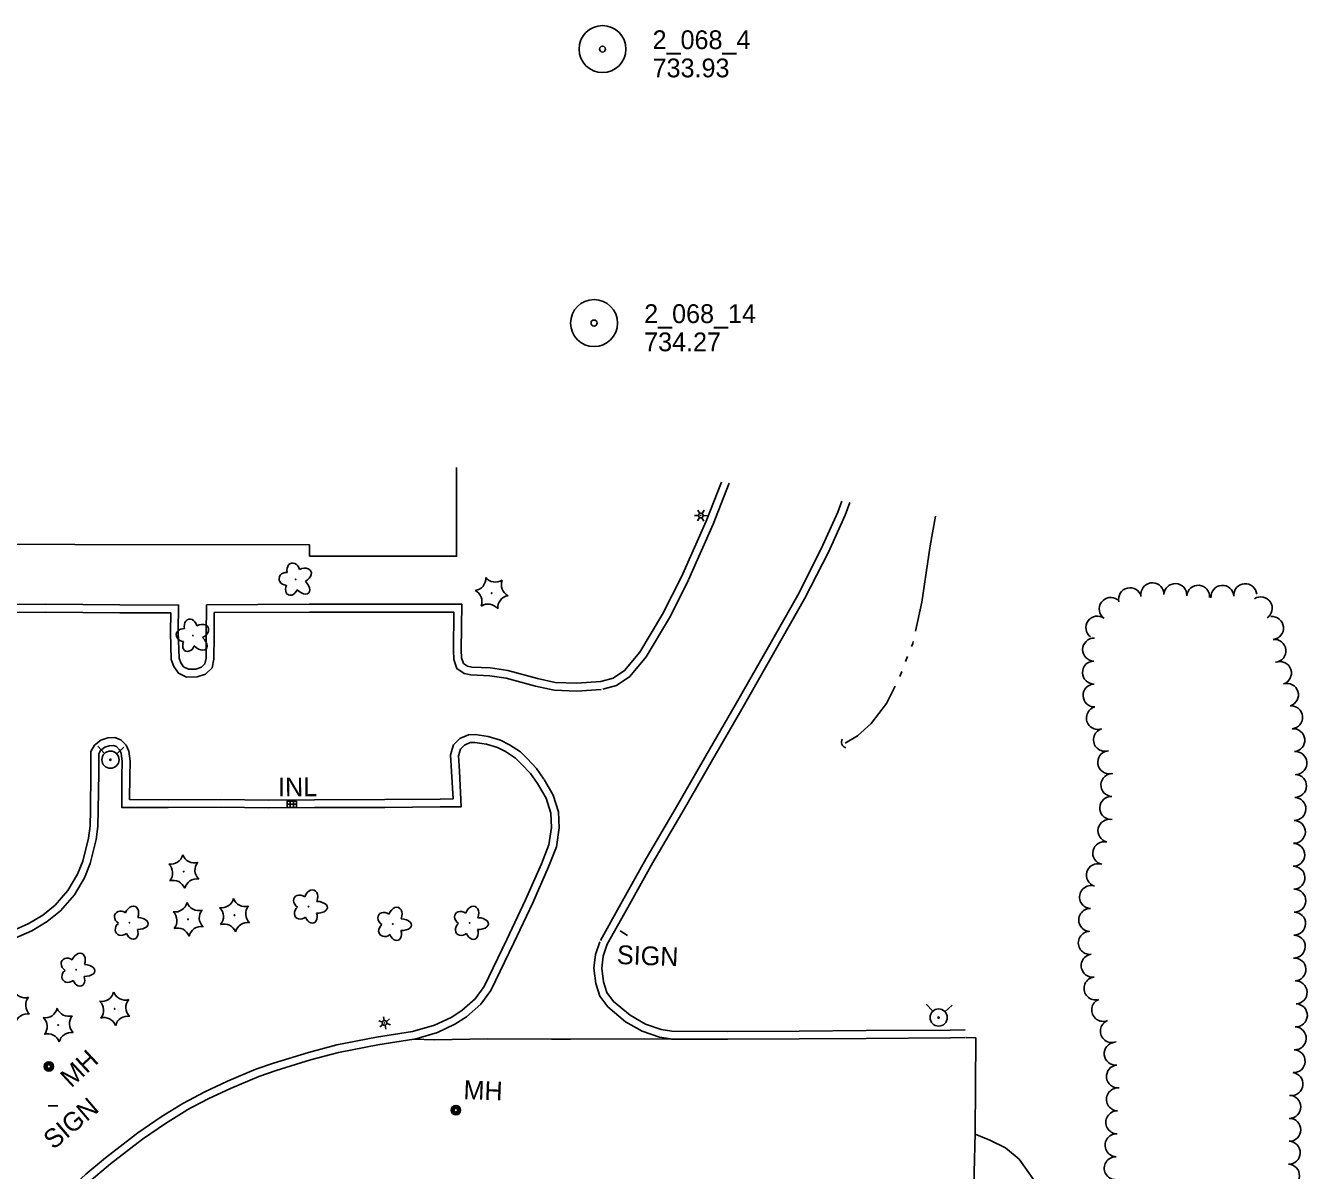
# Model space of a CAD drawing. Extents: x 588843 to 2552415, y 180129 to 269402.
# Drawn here: x 605523.1 to 605932.4, y 184149.5 to 184515 of the extents above; entities that cross this region are included whole.
import ezdxf

# ---------------------------------------------------------------- set-up
doc = ezdxf.new("R2010")
doc.units = 0
for name, color, linetype in [('E_BLD', 7, 'Continuous'), ('E_DRN', 7, 'Continuous'), ('E_DRN_Text', 7, 'Continuous'), ('E_DTM_SpotElev', 7, 'Continuous'), ('E_DWY', 7, 'Continuous'), ('E_LAND_TreeLine_P', 7, 'Continuous'), ('E_LAND_Vegetation', 7, 'Continuous'), ('E_LTG', 7, 'Continuous'), ('E_MAP_SpotElev', 7, 'Continuous'), ('E_RDWY', 7, 'Continuous'), ('E_RDWY_C_and_G', 7, 'Continuous'), ('E_SGN', 7, 'Continuous'), ('E_SGN_Text', 7, 'Continuous'), ('E_UTL_MH', 7, 'Continuous'), ('E_UTL_MH_Text', 7, 'Continuous'), ('E_UTL_WHydrant', 7, 'Continuous'), ('E_WTR_P', 7, 'Continuous')]:
    doc.layers.add(name, color=color, linetype=linetype)

# ---------------------------------------------------------------- blocks, each defined once
blk = doc.blocks.new('PP')
at = {"layer": 'E_MAP_SpotElev'}
for radius in [24.6, 3.15]:
    blk.add_circle((0, 0), radius, dxfattribs=at)
blk = doc.blocks.new('INLO_2')
at = {"layer": 'E_DRN'}
for p, q in [((6.6, -13.1), (6.6, 0)), ((13.1, -13.1), (13.1, 0)), ((19.7, -6.6), (0, -6.6))]:
    blk.add_line(p, q, dxfattribs=at)
blk.add_lwpolyline([(0, -13.1), (19.7, -13.1), (19.7, 0), (0, 0)], close=True, dxfattribs=at)
blk = doc.blocks.new('INLT_71')
at = {"layer": 'E_DRN_Text'}
blk.add_text('INL', height=39.37, dxfattribs=at).set_placement((-36.2, -19.7))
blk = doc.blocks.new('SIGN_2')
at = {"layer": 'E_SGN'}
blk.add_text('SIGN', height=39.37, dxfattribs=at).set_placement((-56.1, -19.7))
blk = doc.blocks.new('MHO_2')
at = {"layer": 'E_UTL_MH'}
for centre, radius in [((0.3, -0.4), 9.84), ((0.3, -0.4), 7.98), ((0.2, -0.5), 6.35), ((0.1, -0.5), 3.97)]:
    blk.add_circle(centre, radius, dxfattribs=at)
blk = doc.blocks.new('MHT_2')
at = {"layer": 'E_UTL_MH_Text'}
blk.add_text('MH', height=39.37, dxfattribs=at).set_placement((-32.2, -19.7))
blk = doc.blocks.new('LPOL_3')
at = {"layer": 'E_LTG'}
for p, q in [((-13.1, 0), (-4.9, 0)), ((-2.5, 4.3), (-6.6, 11.4)), ((2.5, 4.3), (6.6, 11.4)), ((4.9, 0), (13.1, 0)), ((-6.6, -11.4), (-2.5, -4.3)), ((6.6, -11.4), (2.5, -4.3))]:
    blk.add_line(p, q, dxfattribs=at)
for radius in [4.92, 4.92, 4.92, 0.41]:
    blk.add_circle((0, 0), radius, dxfattribs=at)
blk = doc.blocks.new('DTRE_3')
at = {"layer": 'E_LAND_Vegetation'}
blk.add_circle((-0.6, 0), 0.601, dxfattribs=at)
for centre, major_axis, ratio in [((-6.1, 17.5), (4.5, -16.3), 0.782863), ((-19.3, 0.5), (16.2, -0.4), 0.832022), ((13.3, 9), (-17.3, -9.6), 0.691916), ((-8.2, -17.2), (5.9, 15.9), 0.716896), ((11.6, -12.2), (-16.4, 15), 0.560249)]:
    blk.add_ellipse(centre, major_axis=major_axis, ratio=ratio, start_param=1.570796, end_param=4.712389, dxfattribs=at)
blk = doc.blocks.new('CTRE_3')
at = {"layer": 'E_LAND_Vegetation'}
blk.add_circle((0, 0), 0.733, dxfattribs=at)
for centre, start, end in [((-39.3, 29.4), 280.2067, 5.9716), ((5.9, 49), 220.2113, 305.9762), ((45.4, 19.3), 160.2113, 245.9762), ((-45.4, -19.3), 340.2113, 65.9762), ((-5.9, -49), 40.2113, 125.9762), ((39.5, -29.6), 100.2511, 185.9272)]:
    blk.add_arc(centre, 25.8, start, end, dxfattribs=at)
blk = doc.blocks.new('HYD_2')
at = {"layer": 'E_UTL_WHydrant'}
for p, q in [((-12.6, 12.6), (-27.3, 27.3)), ((12.6, 12.6), (27.3, 27.3))]:
    blk.add_line(p, q, dxfattribs=at)
for radius in [18, 1.38]:
    blk.add_circle((0, 0), radius, dxfattribs=at)
blk = doc.blocks.new('CULV2_3')
at = {"layer": 'E_DRN'}
blk.add_arc((65, 48), 80.7, 216.8699, 323.1301, dxfattribs=at)

msp = doc.modelspace()

# ---------------------------------------------------------------- linework, layer by layer
at = {"layer": 'E_BLD'}
msp.add_lwpolyline([(605660.75, 184373.87), (605660.71, 184345.53), (605613.8, 184345.6), (605613.81, 184349.19), (605314.05, 184349.6)], dxfattribs=at)
at = {"layer": 'E_DWY'}
for points in [[(605732.53, 184339.02), (605740.4, 184356.73), (605745.3, 184369.26)], [(605734.81, 184338), (605742.71, 184355.77), (605747.82, 184368.86)], [(605740.33, 184281.81), (605749.7, 184298), (605760.33, 184316.67), (605769.68, 184333.11), (605777.19, 184347.9), (605782.45, 184359.65), (605783.76, 184363.13)], [(605742.5, 184280.56), (605751.87, 184296.76), (605762.5, 184315.44), (605771.88, 184331.92), (605779.45, 184346.82), (605784.77, 184358.69), (605786.28, 184362.73)], [(605706.78, 184305.52), (605710.77, 184306.64), (605714.37, 184309.04), (605719.26, 184314.89), (605726.53, 184327.08), (605732.53, 184339.02)], [(605707.45, 184303.12), (605711.83, 184304.34), (605716.05, 184307.16), (605721.3, 184313.44), (605728.73, 184325.87), (605734.76, 184337.9)], [(605706.78, 184305.52), (605699.12, 184305.03), (605692.18, 184305.3), (605686.54, 184306.5), (605677.05, 184309.11), (605671.59, 184309.91), (605665.63, 184310.14), (605664.17, 184310.49), (605662.93, 184311.32), (605662.31, 184313.11), (605662.21, 184315.56), (605662.38, 184330.24), (605637.8, 184330.21), (605613.71, 184330.25), (605580.89, 184330.04), (605580.81, 184320.15), (605580.73, 184313.01), (605580.36, 184311.16), (605579.25, 184310.13), (605577.46, 184309.51), (605575.11, 184309.5), (605573.57, 184310.25), (605572.64, 184311.56), (605572.11, 184313.05), (605571.84, 184321.28), (605571.98, 184329.99), (605553.18, 184330.03), (605529.58, 184330.25), (605500.19, 184330.01)], [(605706.94, 184303.03), (605699.15, 184302.53), (605691.87, 184302.81), (605685.95, 184304.07), (605676.53, 184306.66), (605671.36, 184307.42), (605665.28, 184307.65), (605663.15, 184308.16), (605660.84, 184309.71), (605659.83, 184312.64), (605659.71, 184315.52), (605659.85, 184327.74), (605637.8, 184327.71), (605613.72, 184327.75), (605583.37, 184327.56), (605583.31, 184320.13), (605583.23, 184312.75), (605582.66, 184309.88), (605580.56, 184307.94), (605577.88, 184307.01), (605574.54, 184307), (605571.9, 184308.28), (605570.4, 184310.39), (605569.63, 184312.57), (605569.34, 184321.26), (605569.44, 184327.5), (605553.16, 184327.53), (605529.58, 184327.75), (605500.22, 184327.51)], [(605519.17, 184226.1), (605523.92, 184228.18), (605528.59, 184230.95), (605532.52, 184234.16), (605536.63, 184238.89), (605539.63, 184244.05), (605541.38, 184248.21), (605543.21, 184255.55), (605543.73, 184259.51), (605543.82, 184264.54), (605543.94, 184276.52), (605543.98, 184283.17), (605545.11, 184285.23), (605547.17, 184286.83), (605549.36, 184287.57), (605551.56, 184287.64), (605553.52, 184286.97), (605555.25, 184285.2), (605556.06, 184283.31), (605556.48, 184280.16), (605556.34, 184275.29), (605556.31, 184267.88), (605568.68, 184267.81), (605585.3, 184267.91), (605600.76, 184267.71), (605615.39, 184267.83), (605637.82, 184267.85), (605655.44, 184268), (605659.59, 184268.06), (605659.14, 184276.83), (605658.81, 184282.16), (605659.74, 184285.35), (605661.82, 184287.35), (605664.53, 184288.51), (605666.65, 184288.65), (605670.84, 184287.99), (605674.75, 184286.82), (605677.62, 184285.38), (605681.11, 184283.08), (605683.24, 184280.95), (605686.27, 184277.78), (605688.61, 184274.4)], [(605520.03, 184223.75), (605525.06, 184225.95), (605530.02, 184228.9), (605534.27, 184232.36), (605538.67, 184237.43), (605541.87, 184242.93), (605543.76, 184247.42), (605545.67, 184255.08), (605546.22, 184259.32), (605546.32, 184264.51), (605546.44, 184276.5), (605546.48, 184282.52), (605547.06, 184283.57), (605548.37, 184284.6), (605549.81, 184285.08), (605551.18, 184285.13), (605552.15, 184284.8), (605553.14, 184283.78), (605553.63, 184282.64), (605553.97, 184280.03), (605553.84, 184275.33), (605553.8, 184265.39), (605568.68, 184265.31), (605585.29, 184265.41), (605600.75, 184265.21), (605615.4, 184265.33), (605637.83, 184265.35), (605655.46, 184265.5), (605662.22, 184265.59), (605661.63, 184276.97), (605661.33, 184281.88), (605661.95, 184284.01), (605663.22, 184285.23), (605665.12, 184286.04), (605666.54, 184286.14), (605670.29, 184285.55), (605673.82, 184284.48), (605676.37, 184283.21), (605679.52, 184281.13), (605681.45, 184279.2), (605684.32, 184276.2), (605686.55, 184272.98)], [(605706.66, 184222.9), (605713.23, 184234.62), (605721.28, 184249.04), (605730.54, 184264.76), (605740.33, 184281.81)], [(605708.84, 184221.67), (605715.41, 184233.4), (605723.45, 184247.79), (605732.7, 184263.51), (605742.5, 184280.56)], [(605647.36, 184191.41), (605654.6, 184193.54), (605660.22, 184196.14), (605663.92, 184198.55), (605668.53, 184202.5), (605671.72, 184206.92), (605679.06, 184222.13), (605685.05, 184234.87), (605690.13, 184246.41), (605692.64, 184252.8), (605693.52, 184258.88), (605693.27, 184263.95), (605691.61, 184269.29), (605688.71, 184274.24)], [(605646.66, 184193.8), (605653.72, 184195.89), (605659, 184198.33), (605662.42, 184200.55), (605666.67, 184204.21), (605669.57, 184208.21), (605676.8, 184223.21), (605682.78, 184235.91), (605687.82, 184247.37), (605690.21, 184253.45), (605691.01, 184259), (605690.79, 184263.51), (605689.31, 184268.27), (605686.55, 184272.98)], [(605729.03, 184191.46), (605725.51, 184192.01), (605719.98, 184193.91), (605714.72, 184196.95), (605709.04, 184201.67), (605706.48, 184205.15), (605705.25, 184209.1), (605704.57, 184214.02), (605705.07, 184218.38), (605706.47, 184222.48)], [(605729.42, 184193.93), (605726.11, 184194.45), (605721.02, 184196.2), (605716.16, 184199.01), (605710.87, 184203.39), (605708.74, 184206.3), (605707.7, 184209.65), (605707.09, 184214.05), (605707.52, 184217.83), (605708.84, 184221.67)], [(605826.34, 184161.07), (605831.02, 184159.15), (605835.99, 184156.72), (605840.43, 184153.05), (605844.77, 184146.85), (605847.39, 184138.97), (605848.87, 184131.71), (605850.81, 184131.44), (605852.39, 184126.74), (605854.79, 184126.76)]]:
    msp.add_lwpolyline(points, dxfattribs=at)
at = {"layer": 'E_LAND_TreeLine_P'}
for centre, start, end in [((605882.93, 184333.44), 357.8426, 177.8426), ((605890.26, 184333.16), 357.8426, 177.8426), ((605897.56, 184332.63), 355.3531, 175.3531), ((605905.29, 184332.59), 4.2842, 184.2842), ((605912.59, 184333.14), 4.2842, 184.2842), ((605869.63, 184328.72), 54.1525, 234.1525), ((605875.8, 184331.85), 13.3667, 193.3667), ((605917.54, 184328.93), 302.9768, 122.9768), ((605865.34, 184322.78), 54.1525, 234.1525), ((605921.14, 184322.63), 275.9727, 95.9727), ((605864.32, 184315.75), 88.9235, 268.9235), ((605921.9, 184315.34), 275.9727, 95.9727), ((605864.27, 184308.42), 91.419, 271.419), ((605923.67, 184308.26), 287.759, 107.759), ((605864.45, 184301.1), 91.419, 271.419), ((605925.91, 184301.29), 287.759, 107.759), ((605865.52, 184293.92), 107.9141, 287.9141), ((605927.24, 184294.12), 275.3548, 95.3548), ((605867.78, 184286.95), 107.9141, 287.9141), ((605927.93, 184286.83), 275.3548, 95.3548), ((605869.13, 184279.76), 99.3392, 279.3392), ((605928.61, 184279.53), 275.3548, 95.3548), ((605870.14, 184272.52), 87.0123, 267.0123), ((605928.48, 184272.21), 268.5965, 88.5965), ((605869.76, 184265.2), 87.0123, 267.0123), ((605928.3, 184264.89), 268.5965, 88.5965), ((605869.21, 184257.91), 77.0023, 257.0023), ((605928.11, 184257.56), 268.5678, 88.5678), ((605867.56, 184250.77), 77.0023, 257.0023), ((605927.93, 184250.24), 268.5678, 88.5678), ((605865.5, 184243.74), 72.6697, 252.6697), ((605927.98, 184242.91), 272.2413, 92.2413), ((605863.34, 184236.75), 87.8426, 267.8426), ((605928.27, 184235.59), 269.2747, 89.2747), ((605863.06, 184229.42), 87.8426, 267.8426), ((605928.18, 184228.27), 269.2747, 89.2747), ((605862.93, 184222.11), 97.1873, 277.1873), ((605928.08, 184220.94), 269.2747, 89.2747), ((605863.85, 184214.84), 97.1873, 277.1873), ((605928.3, 184213.62), 272.7219, 92.7219), ((605864.76, 184207.57), 97.1873, 277.1873), ((605928.65, 184206.3), 272.7219, 92.7219), ((605867.21, 184200.7), 112.2866, 292.2866), ((605928.75, 184198.98), 267.2199, 87.2199), ((605869.99, 184193.92), 112.2866, 292.2866), ((605928.4, 184191.66), 267.2199, 87.2199), ((605871.22, 184186.76), 95.4933, 275.4933), ((605928.04, 184184.34), 267.2199, 87.2199), ((605871.93, 184179.47), 95.4933, 275.4933), ((605927.36, 184177.05), 263.683, 83.683), ((605871.91, 184172.15), 88.5088, 268.5088), ((605926.66, 184169.76), 269.888, 89.888), ((605871.72, 184164.82), 88.5088, 268.5088), ((605926.65, 184162.44), 269.888, 89.888), ((605871.5, 184157.5), 87.8426, 267.8426), ((605926.5, 184155.11), 267.8426, 87.8426), ((605871.22, 184150.18), 87.8426, 267.8426), ((605926.22, 184147.79), 267.8426, 87.8426)]:
    msp.add_arc(centre, 3.66, start, end, dxfattribs=at)
at = {"layer": 'E_RDWY'}
for points in [[(605653.61, 184191.12), (605670.76, 184191.44), (605691.03, 184191.35), (605697.11, 184191.41)], [(605697.11, 184191.41), (605720.74, 184191.44), (605729.31, 184191.41)], [(605823.5, 184191.87), (605826.52, 184191.85), (605826.34, 184161.39), (605825.69, 184136.3)]]:
    msp.add_lwpolyline(points, dxfattribs=at)
at = {"layer": 'E_RDWY_C_and_G'}
for points in [[(605573.3, 184170.86), (605580.3, 184174.61), (605587.58, 184177.95), (605596.64, 184181.82), (605602.3, 184183.75), (605613.4, 184187.15), (605622.5, 184189.54), (605635.13, 184191.99), (605646.66, 184193.8)], [(605729.42, 184193.93), (605747.33, 184193.84), (605770.11, 184193.95), (605791.53, 184194.12), (605818.4, 184194.28), (605823.18, 184194.39)], [(605574.48, 184168.66), (605581.41, 184172.37), (605588.59, 184175.67), (605597.54, 184179.48), (605603.07, 184181.38), (605614.08, 184184.74), (605623.05, 184187.1), (605635.56, 184189.53), (605647.04, 184191.33), (605653.61, 184191.12)], [(605729.41, 184191.43), (605747.33, 184191.34), (605770.13, 184191.45), (605791.55, 184191.62), (605818.44, 184191.78), (605823.24, 184191.89)], [(605520.01, 184127.17), (605526.62, 184133.58), (605542.37, 184148.25), (605548.64, 184153.5), (605558.93, 184161.43), (605566.38, 184166.53), (605573.3, 184170.86)], [(605521.73, 184125.36), (605528.35, 184131.77), (605544.02, 184146.38), (605550.21, 184151.55), (605560.4, 184159.4), (605567.75, 184164.43), (605574.63, 184168.74)]]:
    msp.add_lwpolyline(points, dxfattribs=at)
at = {"layer": 'E_SGN'}
for p, q in [((605713.01, 184225.96), (605715.29, 184224.51)), ((605530.29, 184170.04), (605533.43, 184170.11))]:
    msp.add_line(p, q, dxfattribs=at)
at = {"layer": 'E_WTR_P'}
for points in [[(605811.55, 184345.97), (605811.97, 184348.86), (605813.63, 184358.37)], [(605807.29, 184321.63), (605809.35, 184330.85), (605811.55, 184345.97)], [(605806.01, 184316.69), (605806.42, 184317.72), (605806.55, 184318.31)], [(605804.13, 184311.94), (605804.75, 184313.52)], [(605802.24, 184307.18), (605802.87, 184308.77)], [(605784.78, 184285.93), (605788.76, 184288.21), (605793.09, 184292.14), (605798.01, 184298.57), (605800.79, 184304.1)]]:
    msp.add_lwpolyline(points, dxfattribs=at)

# ---------------------------------------------------------------- block references
at = {"layer": 'E_DRN'}
for name, p, xscale, yscale, rotation in [('CULV2_3', (605783.95, 184287.22), 0.02294605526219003, 0.02294605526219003, -68.95879344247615), ('INLO_2', (605609.64, 184265.38), 0.15240030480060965, 0.15240030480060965, -179.52581042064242)]:
    msp.add_blockref(name, p, dxfattribs=dict(at, xscale=xscale, yscale=yscale, rotation=rotation))
at = {"layer": 'E_DRN_Text', "xscale": 0.1524003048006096, "yscale": 0.1524003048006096, "rotation": 0.47418957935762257}
msp.add_blockref('INLT_71', (605609.25, 184271.9), dxfattribs=at)
at = {"layer": 'E_LAND_Vegetation'}
for name, p, xscale, yscale, rotation in [('DTRE_3', (605609.43, 184338.15), 0.1524003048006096, 0.1524003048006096, -2.1991875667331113), ('CTRE_3', (605671.94, 184333.79), 0.1524003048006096, 0.1524003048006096, -2.1991875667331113), ('DTRE_3', (605576.62, 184320.21), 0.1524003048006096, 0.1524003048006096, -2.1991875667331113), ('CTRE_3', (605573.6, 184244.88), 0.15240030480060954, 0.15240030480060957, 40.35376378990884), ('CTRE_3', (605589.82, 184230.94), 0.15240030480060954, 0.15240030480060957, 40.35376378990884), ('DTRE_3', (605613.53, 184233.75), 0.15240030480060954, 0.15240030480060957, 40.35376378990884), ('DTRE_3', (605556.33, 184228.6), 0.15240030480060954, 0.15240030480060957, 40.35376378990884), ('CTRE_3', (605574.98, 184229.65), 0.15240030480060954, 0.15240030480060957, 40.35376378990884), ('DTRE_3', (605640.44, 184228.21), 0.15240030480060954, 0.15240030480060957, 40.35376378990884), ('DTRE_3', (605664.94, 184228.54), 0.15240030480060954, 0.15240030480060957, 40.35376378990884), ('DTRE_3', (605539.3, 184213.59), 0.15240030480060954, 0.15240030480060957, 40.35376378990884), ('CTRE_3', (605519.55, 184201.81), 0.15240030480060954, 0.15240030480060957, 40.35376378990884), ('CTRE_3', (605551.55, 184201.07), 0.15240030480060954, 0.15240030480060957, 40.35376378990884), ('CTRE_3', (605533.53, 184195.88), 0.15240030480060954, 0.15240030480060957, 40.35376378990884)]:
    msp.add_blockref(name, p, dxfattribs=dict(at, xscale=xscale, yscale=yscale, rotation=rotation))
at = {"layer": 'E_LTG'}
for p, xscale, yscale, rotation in [((605738.73, 184358.54), 0.1524003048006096, 0.15240030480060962, -2.1573839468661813), ((605637.76, 184196.58), 0.15240030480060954, 0.15240030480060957, 40.35376378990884)]:
    msp.add_blockref('LPOL_3', p, dxfattribs=dict(at, xscale=xscale, yscale=yscale, rotation=rotation))
at = {"layer": 'E_MAP_SpotElev', "xscale": 0.3048006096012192, "yscale": 0.3048006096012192}
for p in [(605707.33, 184507.46), (605707.33, 184507.46), (605704.63, 184420), (605704.63, 184420)]:
    msp.add_blockref('PP', p, dxfattribs=at)
at = {"layer": 'E_SGN_Text'}
for p, xscale, yscale, rotation in [((605720.51, 184218.07), 0.1524003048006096, 0.15240030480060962, -2.1573839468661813), ((605536.6, 184163.74), 0.15240030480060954, 0.15240030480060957, 40.35376378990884)]:
    msp.add_blockref('SIGN_2', p, dxfattribs=dict(at, xscale=xscale, yscale=yscale, rotation=rotation))
at = {"layer": 'E_UTL_MH'}
for p, xscale, yscale, rotation in [((605530.47, 184182.68), 0.1524003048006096, 0.15240030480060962, 42.80302955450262), ((605660.49, 184168.78), 0.15240030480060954, 0.15240030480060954, -2.1500263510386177)]:
    msp.add_blockref('MHO_2', p, dxfattribs=dict(at, xscale=xscale, yscale=yscale, rotation=rotation))
at = {"layer": 'E_UTL_MH_Text'}
for p, xscale, yscale, rotation in [((605539.23, 184181.17), 0.1524003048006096, 0.15240030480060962, 42.80302955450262), ((605667.88, 184175.06), 0.15240030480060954, 0.15240030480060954, -2.1500263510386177)]:
    msp.add_blockref('MHT_2', p, dxfattribs=dict(at, xscale=xscale, yscale=yscale, rotation=rotation))
at = {"layer": 'E_UTL_WHydrant', "xscale": 0.1524003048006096}
for p, yscale, rotation in [((605550.2, 184280.59), 0.1524003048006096, -2.1991875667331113), ((605814.66, 184198.28), 0.15240030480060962, -2.1573839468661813)]:
    msp.add_blockref('HYD_2', p, dxfattribs=dict(at, yscale=yscale, rotation=rotation))

# ---------------------------------------------------------------- texts
at = {"layer": 'E_DTM_SpotElev'}
for s, p in [('2_068_4', (605723.33, 184507.46)), ('2_068_4', (605723.33, 184507.46)), ('733.93', (605723.33, 184498.46)), ('733.93', (605723.33, 184498.46)), ('2_068_14', (605720.63, 184420)), ('2_068_14', (605720.63, 184420)), ('734.27', (605720.63, 184411)), ('734.27', (605720.63, 184411))]:
    msp.add_text(s, height=6, dxfattribs=at).set_placement(p)

doc.saveas('drawing.dxf')
